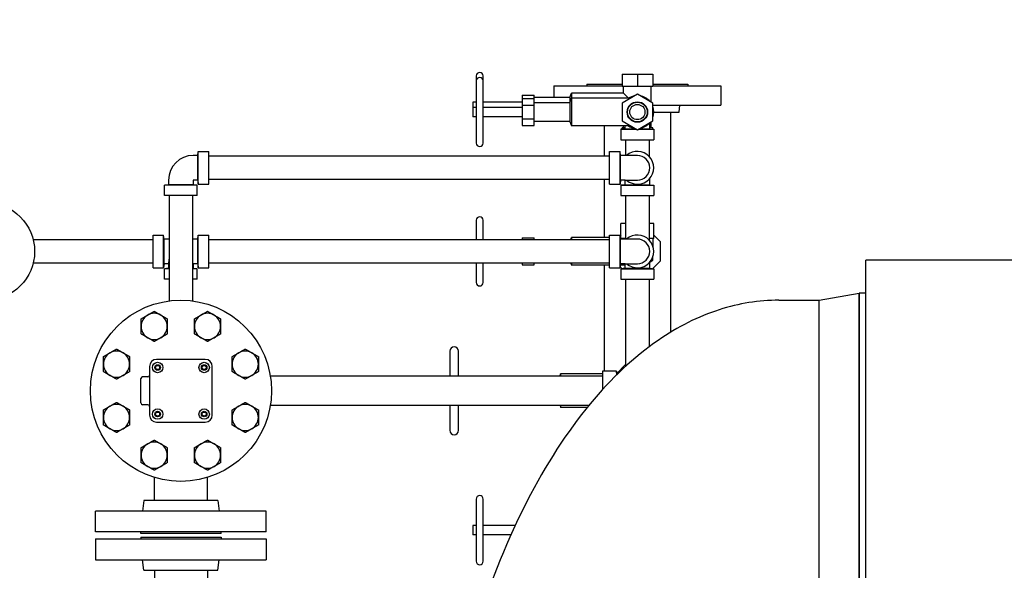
# Model space of a CAD drawing. Header units: inches. Extents: x 36 to 1719, y -84 to 1122.
# Tile 491 of 558: x 698 to 733, y 887 to 907. Entities that reach past the tile are written whole.
import ezdxf

# ---------------------------------------------------------------- set-up
doc = ezdxf.new("R2010")
doc.units = ezdxf.units.IN
doc.header["$LTSCALE"] = 48
doc.header["$MEASUREMENT"] = 0
doc.layers.add('Dimension (ANSI)', color=7, linetype='Continuous', lineweight=25)
doc.layers.add('Visible (ANSI)', color=7, linetype='Continuous', lineweight=30)
doc.styles.add('Note Text (ANSI)', font='tahoma.ttf')
doc.dimstyles.new('Architectural (ANSI)', dxfattribs={"dimscale": 48, "dimtxt": 0.125, "dimasz": 0.098425, "dimexe": 0.125, "dimexo": 0.0625, "dimgap": 0.031496, "dimtad": 0, "dimtih": 1, "dimtoh": 1, "dimdec": 4, "dimrnd": 1e-08, "dimzin": 3, "dimdsep": 46, "dimlunit": 4, "dimtxsty": 'Note Text (ANSI)', "dimcen": 0.09, "dimdle": 0.393701, "dimclrd": 256, "dimclre": 256, "dimclrt": 256, "dimadec": 0, "dimazin": 3, "dimtfac": 0.96, "dimtofl": 0, "dimtmove": 0, "dimatfit": 3, "dimfxl": 1, "dimfrac": 2, "dimtolj": 1, "dimtzin": 12, "dimlwd": -1, "dimlwe": -1, "dimarcsym": 0})

# ---------------------------------------------------------------- blocks, each defined once
blk = doc.blocks.new('*D22')
at = {"layer": 'Defpoints', "color": 0, "transparency": 16777216}
for p in [(690.014, 1004.053), (597.741, 757.491), (727.918, 757.491)]:
    blk.add_point(p, dxfattribs=at)
at = {"layer": 'Dimension (ANSI)', "transparency": 16777216}
for p, q in [((687.014, 1004.053), (591.741, 1004.053)), ((597.741, 999.328), (597.741, 903.572)), ((597.741, 762.216), (597.741, 892.973)), ((724.918, 757.491), (591.741, 757.491))]:
    blk.add_line(p, q, dxfattribs=at)
for points in [[(596.953, 999.328), (598.528, 999.328), (597.741, 1004.053)], [(596.953, 762.216), (598.528, 762.216), (597.741, 757.491)]]:
    blk.add_solid(points, dxfattribs=at)
at = {"layer": 'Dimension (ANSI)', "transparency": 16777216, "insert": (577.782, 902.06), "char_height": 6, "attachment_point": 1, "style": 'Note Text (ANSI)'}
blk.add_mtext('\\A1;20\'-6 9/16"', dxfattribs=at)

msp = doc.modelspace()

# ---------------------------------------------------------------- linework, layer by layer
at = {"layer": 'Visible (ANSI)'}
for p, q in [((713.93171, 905.10114), (713.93171, 904.92004)), ((713.93171, 904.92004), (713.93171, 902.68776)), ((714.17974, 904.92004), (714.17974, 905.10114)), ((714.17974, 902.68776), (714.17974, 904.92004)), ((719.16203, 905.1661), (719.16203, 904.73303)), ((719.16203, 905.1661), (719.71321, 905.1661)), ((719.71321, 905.1661), (720.26439, 905.1661)), ((719.71321, 905.1661), (719.71321, 904.73303)), ((720.26439, 905.1661), (720.26439, 904.73303)), ((716.71321, 904.7439), (719.16203, 904.7439)), ((716.71321, 904.7439), (716.71321, 904.31965)), ((717.90321, 904.8039), (719.16203, 904.8039)), ((717.90321, 904.8039), (717.90321, 904.7439)), ((719.16203, 904.73303), (719.71321, 904.73303)), ((719.21714, 904.48106), (719.21714, 904.73303)), ((719.71321, 904.73303), (720.26439, 904.73303)), ((720.20927, 904.15394), (720.20927, 904.73303)), ((720.26439, 904.8039), (721.52321, 904.8039)), ((720.26439, 904.7439), (722.71321, 904.7439)), ((721.52321, 904.8039), (721.52321, 904.7439)), ((722.71321, 904.7439), (722.71321, 904.0539)), ((715.57935, 904.40331), (715.57935, 904.28692)), ((715.57935, 904.40331), (716.01242, 904.40331)), ((715.57935, 904.28692), (716.01242, 904.28692)), ((715.57935, 904.28692), (715.57935, 904.04541)), ((716.01242, 904.28692), (716.01242, 904.40331)), ((717.29195, 904.31965), (716.01242, 904.31965)), ((716.01242, 904.04541), (716.01242, 904.28692)), ((717.29195, 904.31965), (717.351, 904.48106)), ((717.29195, 904.31965), (717.29195, 904.13854)), ((717.29195, 904.13854), (717.351, 904.29996)), ((717.351, 904.48106), (717.351, 904.29996)), ((719.21714, 904.48106), (717.351, 904.48106)), ((717.351, 904.29996), (717.351, 903.30783)), ((719.47005, 904.29996), (717.351, 904.29996)), ((719.71321, 904.44035), (719.16203, 904.12212)), ((719.3976, 904.30061), (719.21714, 904.48106)), ((720.26439, 904.12212), (719.71321, 904.44035)), ((713.80769, 904.15232), (713.80769, 903.97122)), ((713.93171, 904.15232), (713.80769, 904.15232)), ((713.80769, 903.97122), (713.80769, 903.63657)), ((713.93171, 903.97122), (713.80769, 903.97122)), ((715.57935, 904.15232), (714.17974, 904.15232)), ((715.57935, 903.97122), (714.17974, 903.97122)), ((715.57935, 904.04541), (716.01242, 904.04541)), ((715.57935, 904.04541), (715.57935, 903.56239)), ((717.29195, 904.13854), (716.01242, 904.13854)), ((716.01242, 903.56239), (716.01242, 904.04541)), ((717.29195, 904.13854), (717.29195, 903.46925)), ((719.16203, 904.12212), (719.16203, 903.48567)), ((720.26439, 903.48567), (720.26439, 904.12212)), ((720.26439, 904.0539), (722.71321, 904.0539)), ((721.21251, 903.8039), (721.24321, 904.0539)), ((713.93171, 903.63657), (713.80769, 903.63657)), ((715.57935, 903.63657), (714.17974, 903.63657)), ((715.57935, 903.56239), (715.57935, 903.32088)), ((715.57935, 903.56239), (716.01242, 903.56239)), ((716.01242, 903.32088), (716.01242, 903.56239)), ((719.16203, 903.48567), (719.71321, 903.16745)), ((719.71321, 903.16745), (720.26439, 903.48567)), ((720.30171, 903.8039), (721.21251, 903.8039)), ((720.90071, 903.8039), (720.90071, 895.8998)), ((715.57935, 903.32088), (716.01242, 903.32088)), ((717.29195, 903.46925), (716.01242, 903.46925)), ((717.29195, 903.46925), (717.351, 903.30783)), ((719.47005, 903.30783), (717.351, 903.30783)), ((718.52571, 903.30783), (718.52571, 902.2239)), ((719.27021, 903.1979), (719.12471, 903.1839)), ((719.12471, 903.1839), (719.68472, 903.1839)), ((719.12471, 903.1839), (719.12471, 902.8039)), ((719.16203, 903.18749), (719.16203, 903.23697)), ((719.27021, 903.23697), (719.16203, 903.23697)), ((719.21714, 903.23697), (719.21714, 903.30783)), ((719.27021, 903.1979), (719.27021, 903.30783)), ((719.27021, 903.1979), (719.66047, 903.1979)), ((719.7417, 903.1839), (720.30171, 903.1839)), ((719.76595, 903.1979), (720.15621, 903.1979)), ((720.15621, 903.3609), (720.15621, 903.41649)), ((720.15621, 903.1979), (720.15621, 903.3609)), ((720.26439, 903.23697), (720.15621, 903.23697)), ((720.15621, 903.1979), (720.30171, 903.1839)), ((720.20927, 903.23697), (720.20927, 903.45385)), ((720.26439, 903.18749), (720.26439, 903.23697)), ((720.30171, 903.1839), (720.30171, 902.8039)), ((719.12471, 902.8039), (720.30171, 902.8039)), ((719.29321, 902.8039), (719.29321, 902.2469)), ((720.13321, 902.8039), (720.13321, 902.21613)), ((703.93921, 902.2469), (703.77621, 902.2469)), ((703.93921, 902.2469), (703.95321, 902.3924)), ((703.93921, 901.3609), (703.93921, 902.2469)), ((703.95321, 901.2154), (703.95321, 902.3924)), ((703.95321, 902.3924), (704.33321, 902.3924)), ((704.33321, 901.2154), (704.33321, 902.3924)), ((718.71321, 902.2239), (704.33321, 902.2239)), ((718.71321, 901.2154), (718.71321, 902.3924)), ((718.71321, 902.3924), (719.09321, 902.3924)), ((719.09321, 901.2154), (719.09321, 902.3924)), ((719.10721, 902.2469), (719.09321, 902.3924)), ((719.10721, 901.3609), (719.10721, 902.2469)), ((719.27021, 902.2469), (719.10721, 902.2469)), ((719.71321, 902.2469), (719.27021, 902.2469)), ((718.71321, 901.3839), (704.33321, 901.3839)), ((718.52571, 901.3839), (718.52571, 899.29996)), ((720.15621, 901.3609), (720.15621, 901.41649)), ((702.89021, 901.1979), (702.74471, 901.1839)), ((703.92171, 901.1839), (702.74471, 901.1839)), ((702.74471, 900.8039), (702.74471, 901.1839)), ((702.89021, 901.3609), (702.89021, 901.1979)), ((703.77621, 901.1979), (702.89021, 901.1979)), ((703.77621, 901.3609), (703.77621, 901.1979)), ((703.93921, 901.3609), (703.77621, 901.3609)), ((703.77621, 901.1979), (703.92171, 901.1839)), ((703.92171, 900.8039), (703.92171, 901.1839)), ((703.93921, 901.3609), (703.95321, 901.2154)), ((703.95321, 901.2154), (704.33321, 901.2154)), ((718.71321, 901.2154), (719.09321, 901.2154)), ((719.10721, 901.3609), (719.09321, 901.2154)), ((719.27021, 901.3609), (719.10721, 901.3609)), ((719.27021, 901.1979), (719.12471, 901.1839)), ((719.12471, 901.1839), (720.30171, 901.1839)), ((719.12471, 901.1839), (719.12471, 900.8039)), ((719.27021, 901.3609), (719.71321, 901.3609)), ((719.27021, 901.1979), (719.27021, 901.3609)), ((719.27021, 901.1979), (720.15621, 901.1979)), ((720.15621, 901.1979), (720.15621, 901.3609)), ((720.15621, 901.1979), (720.30171, 901.1839)), ((720.30171, 901.1839), (720.30171, 900.8039)), ((703.92171, 900.8039), (702.74471, 900.8039)), ((702.91321, 900.8039), (702.91321, 897.02665)), ((703.75321, 900.8039), (703.75321, 897.02665)), ((719.12471, 900.8039), (720.30171, 900.8039)), ((719.29321, 900.8039), (719.29321, 899.2469)), ((720.13321, 900.8039), (720.13321, 899.21613)), ((713.93171, 899.92004), (713.93171, 899.2239)), ((714.17974, 899.2239), (714.17974, 899.92004)), ((719.29321, 899.8039), (719.12471, 899.8039)), ((719.12471, 899.2629), (719.12471, 899.8039)), ((720.30171, 899.8039), (720.13321, 899.8039)), ((720.30171, 899.2629), (720.30171, 899.8039)), ((702.33321, 898.2154), (702.33321, 899.3924)), ((702.33321, 899.3924), (702.71321, 899.3924)), ((702.71321, 898.2154), (702.71321, 899.3924)), ((702.72721, 899.2469), (702.71321, 899.3924)), ((702.72721, 898.3609), (702.72721, 899.2469)), ((702.89021, 899.2469), (702.72721, 899.2469)), ((702.91321, 899.2469), (702.89021, 899.2469)), ((703.77621, 899.2469), (703.75321, 899.2469)), ((703.93921, 899.2469), (703.77621, 899.2469)), ((703.93921, 899.2469), (703.95321, 899.3924)), ((703.93921, 898.3609), (703.93921, 899.2469)), ((703.95321, 898.2154), (703.95321, 899.3924)), ((703.95321, 899.3924), (704.33321, 899.3924)), ((704.33321, 898.2154), (704.33321, 899.3924)), ((715.57935, 899.28692), (716.01242, 899.28692)), ((715.57935, 899.28692), (715.57935, 899.2239)), ((716.01242, 899.2239), (716.01242, 899.28692)), ((717.32317, 899.2239), (717.351, 899.29996)), ((717.351, 899.29996), (717.351, 899.2239)), ((718.71321, 899.29996), (717.351, 899.29996)), ((718.71321, 898.2154), (718.71321, 899.3924)), ((718.71321, 899.3924), (719.09321, 899.3924)), ((719.09321, 898.2154), (719.09321, 899.3924)), ((719.10721, 899.2469), (719.09321, 899.3924)), ((719.12471, 899.38463), (719.09665, 899.35658)), ((719.12471, 899.29996), (719.1021, 899.29996)), ((719.10721, 898.3609), (719.10721, 899.2469)), ((719.27021, 899.2469), (719.10721, 899.2469)), ((719.29321, 899.2629), (719.12471, 899.2629)), ((719.14946, 899.2469), (719.14946, 899.2629)), ((719.71321, 899.2469), (719.27021, 899.2469)), ((720.30171, 899.2629), (720.13321, 899.2629)), ((720.27696, 898.97277), (720.27696, 899.2629)), ((720.53998, 899.14636), (720.30171, 899.38463)), ((702.33321, 899.2239), (698.03206, 899.2239)), ((718.71321, 899.2239), (704.33321, 899.2239)), ((720.53998, 898.46144), (720.53998, 899.14636)), ((720.26439, 898.48567), (720.26439, 898.59767)), ((702.33321, 898.3839), (698.03206, 898.3839)), ((702.33321, 898.2154), (702.71321, 898.2154)), ((702.72721, 898.3609), (702.71321, 898.2154)), ((702.89021, 898.3609), (702.72721, 898.3609)), ((702.89021, 898.1979), (702.74471, 898.1839)), ((702.91321, 898.1839), (702.74471, 898.1839)), ((702.74471, 897.8039), (702.74471, 898.1839)), ((702.89021, 898.3609), (702.89021, 898.1979)), ((702.91321, 898.1979), (702.89021, 898.1979)), ((703.77621, 898.1979), (703.75321, 898.1979)), ((703.92171, 898.1839), (703.75321, 898.1839)), ((703.77621, 898.3609), (703.77621, 898.1979)), ((703.93921, 898.3609), (703.77621, 898.3609)), ((703.77621, 898.1979), (703.92171, 898.1839)), ((703.92171, 897.8039), (703.92171, 898.1839)), ((703.93921, 898.3609), (703.95321, 898.2154)), ((703.95321, 898.2154), (704.33321, 898.2154)), ((718.71321, 898.3839), (704.33321, 898.3839)), ((713.93171, 898.3839), (713.93171, 897.68776)), ((714.17974, 897.68776), (714.17974, 898.3839)), ((715.57935, 898.3839), (715.57935, 898.32088)), ((715.57935, 898.32088), (716.01242, 898.32088)), ((716.01242, 898.32088), (716.01242, 898.3839)), ((717.32317, 898.3839), (717.351, 898.30783)), ((717.351, 898.3839), (717.351, 898.30783)), ((718.71321, 898.30783), (717.351, 898.30783)), ((718.52571, 898.30783), (718.52571, 894.5044)), ((718.71321, 898.2154), (719.09321, 898.2154)), ((719.10721, 898.3609), (719.09321, 898.2154)), ((719.09665, 898.25122), (719.16053, 898.18734)), ((719.27021, 898.30783), (719.1021, 898.30783)), ((719.27021, 898.3609), (719.10721, 898.3609)), ((719.27021, 898.1979), (719.12471, 898.1839)), ((719.12471, 898.1839), (720.30171, 898.1839)), ((719.12471, 898.1839), (719.12471, 897.8039)), ((719.27021, 898.3609), (719.71321, 898.3609)), ((719.27021, 898.1979), (719.27021, 898.3609)), ((719.27021, 898.1979), (720.15621, 898.1979)), ((720.15621, 898.3609), (720.15621, 898.41649)), ((720.15621, 898.1979), (720.15621, 898.3609)), ((720.15621, 898.1979), (720.30171, 898.1839)), ((720.1674, 898.42968), (720.26439, 898.48567)), ((720.26588, 898.18734), (720.53998, 898.46144)), ((720.30171, 898.1839), (720.30171, 897.8039)), ((773.97918, 898.4914), (727.91768, 898.4914)), ((727.91768, 840.7154), (727.91768, 898.4914)), ((702.91321, 897.8039), (702.74471, 897.8039)), ((703.92171, 897.8039), (703.75321, 897.8039)), ((719.12471, 897.8039), (720.30171, 897.8039)), ((719.29321, 897.8039), (719.29321, 894.68089)), ((720.13321, 897.8039), (720.13321, 895.3788)), ((726.23253, 897.0539), (727.66966, 897.3039)), ((727.66966, 897.3039), (727.66966, 847.3039)), ((727.91768, 897.3039), (727.66966, 897.3039)), ((727.66966, 847.3039), (727.66966, 897.3039)), ((724.79268, 897.0539), (726.23253, 897.0539)), ((726.23253, 847.5539), (726.23253, 897.0539)), ((726.23253, 847.5539), (726.23253, 897.0539)), ((712.98092, 895.22122), (712.98092, 894.3289)), ((713.29588, 894.3289), (713.29588, 895.22122)), ((702.20821, 894.6789), (702.20821, 892.9289)), ((704.20821, 894.9289), (702.45821, 894.9289)), ((704.45821, 892.9289), (704.45821, 894.6789)), ((719.29321, 894.748), (718.9706, 894.4254)), ((702.14571, 894.3039), (701.95821, 894.3039)), ((718.46321, 894.3289), (706.54052, 894.3289)), ((716.93739, 894.3289), (716.9573, 894.40626)), ((716.9573, 894.40626), (716.9573, 894.3289)), ((718.46321, 894.40626), (716.9573, 894.40626)), ((718.46321, 894.5044), (718.46321, 893.84693)), ((718.96321, 894.5044), (718.46321, 894.5044)), ((718.96321, 894.5044), (718.96321, 894.3674)), ((718.97495, 894.37896), (718.96321, 894.5044)), ((719.00282, 894.40626), (718.9724, 894.40626)), ((701.89571, 893.3664), (701.89571, 894.2414)), ((702.14571, 893.3039), (701.95821, 893.3039)), ((717.97228, 893.2789), (706.54052, 893.2789)), ((712.98092, 893.2789), (712.98092, 892.38657)), ((713.29588, 892.38657), (713.29588, 893.2789)), ((716.93739, 893.2789), (716.9573, 893.20154)), ((716.9573, 893.2789), (716.9573, 893.20154)), ((717.90917, 893.20154), (716.9573, 893.20154)), ((702.45821, 892.6789), (704.20821, 892.6789)), ((702.38321, 889.8689), (702.38321, 890.69584)), ((704.28321, 889.8689), (704.28321, 890.69584)), ((702.00486, 889.8689), (701.95821, 889.4889)), ((704.66155, 889.8689), (702.00486, 889.8689)), ((704.66155, 889.8689), (704.70821, 889.4889)), ((713.93171, 889.92004), (713.93171, 887.68776)), ((714.17974, 887.68776), (714.17974, 889.92004)), ((706.39321, 889.4889), (700.27321, 889.4889)), ((700.27321, 888.7389), (700.27321, 889.4889)), ((706.39321, 888.7389), (706.39321, 889.4889)), ((706.39321, 888.7389), (700.27321, 888.7389)), ((701.89321, 888.6789), (701.89321, 888.7389)), ((704.77321, 888.6789), (701.89321, 888.6789)), ((704.77321, 888.6789), (704.77321, 888.7389)), ((713.80769, 888.97122), (713.80769, 888.63657)), ((713.93171, 888.97122), (713.80769, 888.97122)), ((715.32851, 888.97122), (714.17974, 888.97122)), ((700.27321, 888.4939), (706.39321, 888.4939)), ((700.27321, 888.4939), (700.27321, 887.7439)), ((701.89321, 888.5539), (704.77321, 888.5539)), ((701.89321, 888.5539), (701.89321, 888.4939)), ((704.77321, 888.5539), (704.77321, 888.4939)), ((706.39321, 888.4939), (706.39321, 887.7439)), ((713.93171, 888.63657), (713.80769, 888.63657)), ((715.17562, 888.63657), (714.17974, 888.63657)), ((700.27321, 887.7439), (706.39321, 887.7439)), ((702.00486, 887.3639), (701.95821, 887.7439)), ((704.66155, 887.3639), (704.70821, 887.7439)), ((702.00486, 887.3639), (704.66155, 887.3639)), ((702.38321, 887.3639), (702.38321, 884.6839)), ((704.28321, 887.3639), (704.28321, 884.6839))]:
    msp.add_line(p, q, dxfattribs=at)
for centre, radius in [((719.71321, 903.8039), 0.36675), ((719.71321, 903.8039), 0.35322), ((719.71321, 903.8039), 0.273), ((696.33321, 898.8039), 1.75), ((703.33321, 893.8039), 3.25), ((702.49821, 894.6389), 0.1875), ((702.49821, 894.6389), 0.1005), ((702.49821, 894.6389), 0.0725), ((704.16821, 894.6389), 0.1875), ((704.16821, 894.6389), 0.1005), ((704.16821, 894.6389), 0.0725), ((702.49821, 892.9689), 0.1875), ((702.49821, 892.9689), 0.1005), ((702.49821, 892.9689), 0.0725), ((704.16821, 892.9689), 0.1875), ((704.16821, 892.9689), 0.1005), ((704.16821, 892.9689), 0.0725)]:
    msp.add_circle(centre, radius, dxfattribs=at)
for centre, radius, start, end in [((714.05573, 905.10114), 0.12402, 0, 180), ((714.05573, 904.92004), 0.12402, 0, 180), ((719.71321, 903.8039), 0.5885, 99.485971, 122.549411), ((719.71321, 903.8039), 0.5885, 39.485971, 80.514029), ((719.71321, 903.8039), 0.5885, 339.485971, 20.514029), ((719.71321, 903.8039), 0.5885, 237.450589, 260.514029), ((719.71321, 903.8039), 0.5885, 279.485971, 320.514029), ((714.05573, 902.68776), 0.12402, 180, 0), ((703.77621, 901.3609), 0.886, 90, 180), ((719.71321, 901.8039), 0.5885, 228.830136, 131.169864), ((719.71321, 901.8039), 0.443, 270, 90), ((714.05573, 899.92004), 0.12402, 0, 180), ((703.77621, 898.3609), 0.886, 90, 91.487529), ((719.71321, 898.8039), 0.5885, 228.830136, 131.169864), ((719.71321, 898.8039), 0.443, 270, 90), ((703.77621, 898.3609), 0.886, 166.916357, 180), ((714.05573, 897.68776), 0.12402, 180, 0), ((702.3765, 896.1136), 0.469, 120, 180), ((702.3765, 896.1136), 0.469, 60, 120), ((702.3765, 896.1136), 0.469, 0, 60), ((704.28992, 896.1136), 0.469, 120, 180), ((704.28992, 896.1136), 0.469, 60, 120), ((704.28992, 896.1136), 0.469, 0, 60), ((702.3765, 896.1136), 0.469, 180, 240), ((702.3765, 896.1136), 0.469, 300, 0), ((704.28992, 896.1136), 0.469, 180, 240), ((704.28992, 896.1136), 0.469, 300, 0), ((702.3765, 896.1136), 0.469, 240, 300), ((704.28992, 896.1136), 0.469, 240, 300), ((713.1384, 895.22122), 0.15748, 0, 180), ((701.02351, 894.76061), 0.469, 120, 180), ((701.02351, 894.76061), 0.469, 60, 120), ((701.02351, 894.76061), 0.469, 0, 60), ((705.64291, 894.76061), 0.469, 120, 180), ((705.64291, 894.76061), 0.469, 60, 120), ((705.64291, 894.76061), 0.469, 0, 60), ((701.02351, 894.76061), 0.469, 180, 240), ((701.02351, 894.76061), 0.469, 300, 0), ((702.45821, 894.6789), 0.25, 90, 180), ((704.20821, 894.6789), 0.25, 0, 90), ((705.64291, 894.76061), 0.469, 180, 240), ((705.64291, 894.76061), 0.469, 300, 0), ((701.02351, 894.76061), 0.469, 240, 300), ((701.95821, 894.2414), 0.0625, 90, 180), ((702.14571, 894.3664), 0.0625, 270, 0), ((705.64291, 894.76061), 0.469, 240, 300), ((701.02351, 892.84719), 0.469, 120, 180), ((701.02351, 892.84719), 0.469, 60, 120), ((701.02351, 892.84719), 0.469, 0, 60), ((701.95821, 893.3664), 0.0625, 180, 270), ((702.14571, 893.2414), 0.0625, 0, 90), ((705.64291, 892.84719), 0.469, 120, 180), ((705.64291, 892.84719), 0.469, 60, 120), ((705.64291, 892.84719), 0.469, 0, 60), ((702.45821, 892.9289), 0.25, 180, 270), ((704.20821, 892.9289), 0.25, 270, 0), ((701.02351, 892.84719), 0.469, 180, 240), ((701.02351, 892.84719), 0.469, 300, 0), ((705.64291, 892.84719), 0.469, 180, 240), ((705.64291, 892.84719), 0.469, 300, 0), ((701.02351, 892.84719), 0.469, 240, 300), ((705.64291, 892.84719), 0.469, 240, 300), ((713.1384, 892.38657), 0.15748, 180, 0), ((702.3765, 891.4942), 0.469, 120, 180), ((702.3765, 891.4942), 0.469, 60, 120), ((702.3765, 891.4942), 0.469, 0, 60), ((704.28992, 891.4942), 0.469, 120, 180), ((704.28992, 891.4942), 0.469, 60, 120), ((704.28992, 891.4942), 0.469, 0, 60), ((702.3765, 891.4942), 0.469, 180, 240), ((702.3765, 891.4942), 0.469, 300, 0), ((704.28992, 891.4942), 0.469, 180, 240), ((704.28992, 891.4942), 0.469, 300, 0), ((702.3765, 891.4942), 0.469, 240, 300), ((704.28992, 891.4942), 0.469, 240, 300), ((714.05573, 889.92004), 0.12402, 0, 180), ((714.05573, 887.68776), 0.12402, 180, 0)]:
    msp.add_arc(centre, radius, start, end, dxfattribs=at)
msp.add_open_spline([(724.79268, 897.0539), (724.07374, 897.0539), (723.35519, 896.9382), (721.89767, 896.46848), (721.16163, 896.09735), (719.59336, 895.01633), (718.77623, 894.24919), (717.18896, 892.334), (716.42915, 891.15764), (715.07053, 888.50935), (714.47187, 887.03733), (713.78787, 884.89618), (713.62122, 884.32479), (713.46651, 883.7414)], degree=3, knots=[0, 0, 0, 0, 0.15976447, 0.15976447, 0.33190344, 0.33190344, 0.54283806, 0.54283806, 0.77254656, 0.77254656, 1.00225505, 1.00225505, 1.08314503, 1.08314503, 1.08314503, 1.08314503], dxfattribs=at)
for points in [[(701.9075, 896.38437), (702.03317, 896.45693), (702.142, 896.51976)], [(702.142, 896.51976), (702.25083, 896.5826), (702.3765, 896.65515)], [(702.3765, 896.65515), (702.50217, 896.5826), (702.611, 896.51976)], [(702.611, 896.51976), (702.71983, 896.45693), (702.8455, 896.38437)], [(703.82092, 896.38437), (703.94658, 896.45693), (704.05542, 896.51976)], [(704.05542, 896.51976), (704.16425, 896.5826), (704.28992, 896.65515)], [(704.28992, 896.65515), (704.41558, 896.5826), (704.52442, 896.51976)], [(704.52442, 896.51976), (704.63325, 896.45693), (704.75892, 896.38437)], [(701.9075, 896.1136), (701.9075, 896.23926), (701.9075, 896.38437)], [(701.9075, 895.84282), (701.9075, 895.98793), (701.9075, 896.1136)], [(702.8455, 896.38437), (702.8455, 896.23926), (702.8455, 896.1136)], [(702.8455, 896.1136), (702.8455, 895.98793), (702.8455, 895.84282)], [(703.82092, 896.1136), (703.82092, 896.23926), (703.82092, 896.38437)], [(703.82092, 895.84282), (703.82092, 895.98793), (703.82092, 896.1136)], [(704.75892, 896.38437), (704.75892, 896.23926), (704.75892, 896.1136)], [(704.75892, 896.1136), (704.75892, 895.98793), (704.75892, 895.84282)], [(702.142, 895.70743), (702.03317, 895.77026), (701.9075, 895.84282)], [(702.8455, 895.84282), (702.71983, 895.77026), (702.611, 895.70743)], [(704.05542, 895.70743), (703.94658, 895.77026), (703.82092, 895.84282)], [(704.75892, 895.84282), (704.63325, 895.77026), (704.52442, 895.70743)], [(702.3765, 895.57204), (702.25083, 895.6446), (702.142, 895.70743)], [(702.611, 895.70743), (702.50217, 895.6446), (702.3765, 895.57204)], [(704.28992, 895.57204), (704.16425, 895.6446), (704.05542, 895.70743)], [(704.52442, 895.70743), (704.41558, 895.6446), (704.28992, 895.57204)], [(700.55451, 895.03138), (700.68018, 895.10394), (700.78901, 895.16677)], [(700.55451, 894.76061), (700.55451, 894.88627), (700.55451, 895.03138)], [(700.78901, 895.16677), (700.89784, 895.22961), (701.02351, 895.30216)], [(701.02351, 895.30216), (701.14918, 895.22961), (701.25801, 895.16677)], [(701.25801, 895.16677), (701.36684, 895.10394), (701.49251, 895.03138)], [(701.49251, 895.03138), (701.49251, 894.88627), (701.49251, 894.76061)], [(705.17391, 895.03138), (705.29957, 895.10394), (705.40841, 895.16677)], [(705.17391, 894.76061), (705.17391, 894.88627), (705.17391, 895.03138)], [(705.40841, 895.16677), (705.51724, 895.22961), (705.64291, 895.30216)], [(705.64291, 895.30216), (705.76857, 895.22961), (705.87741, 895.16677)], [(705.87741, 895.16677), (705.98624, 895.10394), (706.11191, 895.03138)], [(706.11191, 895.03138), (706.11191, 894.88627), (706.11191, 894.76061)], [(700.55451, 894.48983), (700.55451, 894.63494), (700.55451, 894.76061)], [(701.49251, 894.76061), (701.49251, 894.63494), (701.49251, 894.48983)], [(705.17391, 894.48983), (705.17391, 894.63494), (705.17391, 894.76061)], [(706.11191, 894.76061), (706.11191, 894.63494), (706.11191, 894.48983)], [(700.78901, 894.35444), (700.68018, 894.41727), (700.55451, 894.48983)], [(701.02351, 894.21905), (700.89784, 894.29161), (700.78901, 894.35444)], [(701.25801, 894.35444), (701.14918, 894.29161), (701.02351, 894.21905)], [(701.49251, 894.48983), (701.36684, 894.41727), (701.25801, 894.35444)], [(705.40841, 894.35444), (705.29957, 894.41727), (705.17391, 894.48983)], [(705.64291, 894.21905), (705.51724, 894.29161), (705.40841, 894.35444)], [(705.87741, 894.35444), (705.76857, 894.29161), (705.64291, 894.21905)], [(706.11191, 894.48983), (705.98624, 894.41727), (705.87741, 894.35444)], [(700.55451, 893.11797), (700.68018, 893.19052), (700.78901, 893.25336)], [(700.78901, 893.25336), (700.89784, 893.31619), (701.02351, 893.38874)], [(701.02351, 893.38874), (701.14918, 893.31619), (701.25801, 893.25336)], [(701.25801, 893.25336), (701.36684, 893.19052), (701.49251, 893.11797)], [(705.17391, 893.11797), (705.29957, 893.19052), (705.40841, 893.25336)], [(705.40841, 893.25336), (705.51724, 893.31619), (705.64291, 893.38874)], [(705.64291, 893.38874), (705.76857, 893.31619), (705.87741, 893.25336)], [(705.87741, 893.25336), (705.98624, 893.19052), (706.11191, 893.11797)], [(700.55451, 892.84719), (700.55451, 892.97286), (700.55451, 893.11797)], [(701.49251, 893.11797), (701.49251, 892.97286), (701.49251, 892.84719)], [(705.17391, 892.84719), (705.17391, 892.97286), (705.17391, 893.11797)], [(706.11191, 893.11797), (706.11191, 892.97286), (706.11191, 892.84719)], [(700.55451, 892.57641), (700.55451, 892.72152), (700.55451, 892.84719)], [(700.78901, 892.44102), (700.68018, 892.50386), (700.55451, 892.57641)], [(701.49251, 892.57641), (701.36684, 892.50386), (701.25801, 892.44102)], [(701.49251, 892.84719), (701.49251, 892.72152), (701.49251, 892.57641)], [(705.17391, 892.57641), (705.17391, 892.72152), (705.17391, 892.84719)], [(705.40841, 892.44102), (705.29957, 892.50386), (705.17391, 892.57641)], [(706.11191, 892.57641), (705.98624, 892.50386), (705.87741, 892.44102)], [(706.11191, 892.84719), (706.11191, 892.72152), (706.11191, 892.57641)], [(701.02351, 892.30563), (700.89784, 892.37819), (700.78901, 892.44102)], [(701.25801, 892.44102), (701.14918, 892.37819), (701.02351, 892.30563)], [(705.64291, 892.30563), (705.51724, 892.37819), (705.40841, 892.44102)], [(705.87741, 892.44102), (705.76857, 892.37819), (705.64291, 892.30563)], [(701.9075, 891.76498), (702.03317, 891.83753), (702.142, 891.90036)], [(702.142, 891.90036), (702.25083, 891.9632), (702.3765, 892.03575)], [(702.3765, 892.03575), (702.50217, 891.9632), (702.611, 891.90036)], [(702.611, 891.90036), (702.71983, 891.83753), (702.8455, 891.76498)], [(703.82092, 891.76498), (703.94658, 891.83753), (704.05542, 891.90036)], [(704.05542, 891.90036), (704.16425, 891.9632), (704.28992, 892.03575)], [(704.28992, 892.03575), (704.41558, 891.9632), (704.52442, 891.90036)], [(704.52442, 891.90036), (704.63325, 891.83753), (704.75892, 891.76498)], [(701.9075, 891.4942), (701.9075, 891.61987), (701.9075, 891.76498)], [(701.9075, 891.22342), (701.9075, 891.36853), (701.9075, 891.4942)], [(702.8455, 891.76498), (702.8455, 891.61987), (702.8455, 891.4942)], [(702.8455, 891.4942), (702.8455, 891.36853), (702.8455, 891.22342)], [(703.82092, 891.4942), (703.82092, 891.61987), (703.82092, 891.76498)], [(703.82092, 891.22342), (703.82092, 891.36853), (703.82092, 891.4942)], [(704.75892, 891.76498), (704.75892, 891.61987), (704.75892, 891.4942)], [(704.75892, 891.4942), (704.75892, 891.36853), (704.75892, 891.22342)], [(702.142, 891.08803), (702.03317, 891.15087), (701.9075, 891.22342)], [(702.8455, 891.22342), (702.71983, 891.15087), (702.611, 891.08803)], [(704.05542, 891.08803), (703.94658, 891.15087), (703.82092, 891.22342)], [(704.75892, 891.22342), (704.63325, 891.15087), (704.52442, 891.08803)], [(702.3765, 890.95264), (702.25083, 891.0252), (702.142, 891.08803)], [(702.611, 891.08803), (702.50217, 891.0252), (702.3765, 890.95264)], [(704.28992, 890.95264), (704.16425, 891.0252), (704.05542, 891.08803)], [(704.52442, 891.08803), (704.41558, 891.0252), (704.28992, 890.95264)]]:
    msp.add_rational_spline(points, [1, 1.0379548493, 1], degree=2, dxfattribs=at)

# ---------------------------------------------------------------- dimensions: what is measured, and where the dimension line sits
at = {"layer": 'Dimension (ANSI)'}
dim = msp.add_linear_dim(base=(597.7408, 757.4914), p1=(690.01418, 1004.0529), p2=(727.91768, 757.4914), angle=270, dimstyle='Architectural (ANSI)', override={"dimgap": 0.031496, "dimdec": 4, "dimlfac": 1, "dimtol": 0, "dimlim": 0, "dimtp": 0, "dimtm": 0, "dimtdec": 2, "dimatfit": 1}, dxfattribs=at)
dim.commit()
dim.dimension.update_dxf_attribs({"geometry": '*D22', "text_midpoint": (597.7408, 898.27215), "dimtype": 160})

doc.saveas('drawing.dxf')
